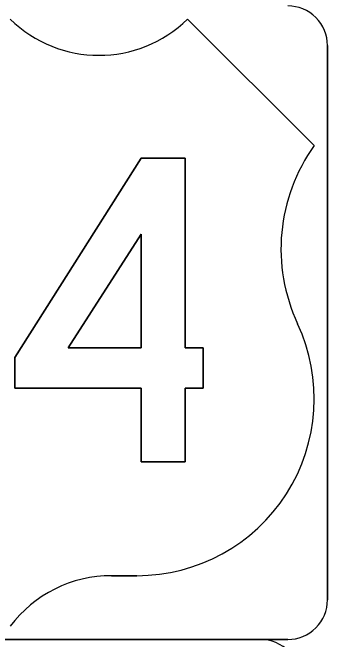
# Model space of a CAD drawing. Extents: x 10133 to 81668, y 5524 to 11018.
# Drawn here: x 30132.2 to 30181.9, y 9439.8 to 9538.8 of the extents above; entities that cross this region are included whole.
import ezdxf

# ---------------------------------------------------------------- set-up
doc = ezdxf.new("R2010")
doc.units = 0
doc.layers.add('DisPlatData', color=7, linetype='Continuous')
doc.layers.add('Level 6', color=7, linetype='Continuous')

msp = doc.modelspace()

# ---------------------------------------------------------------- linework, layer by layer
at = {"layer": 'DisPlatData'}
for p, q in [((30159.813, 9537.745), (30179.778, 9517.778)), ((30179.778, 9517.778), (30159.813, 9537.745)), ((30181.863, 9446.078), (30181.863, 9533.578)), ((30181.863, 9446.078), (30181.863, 9533.578)), ((30181.863, 9533.578), (30181.863, 9533.578)), ((30181.863, 9533.578), (30181.863, 9446.078)), ((30181.863, 9533.578), (30181.863, 9533.578)), ((30181.863, 9533.578), (30181.863, 9446.078)), ((30151.829, 9449.898), (30147.833, 9449.898)), ((30147.833, 9449.898), (30151.829, 9449.898)), ((30181.863, 9446.078), (30181.863, 9446.078)), ((30181.863, 9446.078), (30181.863, 9446.078)), ((30088.113, 9439.828), (30175.613, 9439.828)), ((30088.113, 9439.828), (30175.613, 9439.828)), ((30175.613, 9439.828), (30088.113, 9439.828)), ((30175.613, 9439.828), (30088.113, 9439.828)), ((30175.613, 9439.828), (30175.613, 9439.828)), ((30175.613, 9439.828), (30175.613, 9439.828))]:
    msp.add_line(p, q, dxfattribs=at)
for points in [[(30159.416, 9515.788), (30152.516, 9515.788), (30132.587, 9484.315), (30132.587, 9479.476), (30152.516, 9479.476), (30152.516, 9467.883), (30159.416, 9467.883), (30159.416, 9479.476), (30162.291, 9479.476), (30162.291, 9485.848), (30159.416, 9485.848), (30159.416, 9515.788)], [(30159.416, 9485.848), (30162.291, 9485.848), (30162.291, 9479.476), (30159.416, 9479.476), (30159.416, 9467.883), (30152.516, 9467.883), (30152.516, 9479.476), (30132.587, 9479.476), (30132.587, 9484.315), (30152.516, 9515.788), (30159.416, 9515.788), (30159.416, 9485.848)], [(30152.516, 9485.848), (30141.016, 9485.848), (30152.516, 9503.813), (30152.516, 9485.848)], [(30141.016, 9485.848), (30152.516, 9485.848), (30152.516, 9503.813), (30141.016, 9485.848)], [(30177.157, 9489.665), (30177.16, 9489.666)], [(30177.16, 9489.666), (30177.157, 9489.665)]]:
    msp.add_lwpolyline(points, dxfattribs=at)
for centre, radius, start, end in [((30175.613, 9533.578), 6.25, 0, 90.00021), ((30175.613, 9533.578), 6.25, 0, 90.00021), ((30175.613, 9533.578), 6.25, 0, 90.00021), ((30175.613, 9533.578), 6.25, 0, 90.00021), ((30145.838, 9552.003), 19.965, 225.57583, 314.42721), ((30145.838, 9552.003), 19.965, 225.57583, 314.42721), ((30202.488, 9501.482), 27.951, 144.33724, 205.01003), ((30202.488, 9501.482), 27.951, 144.33724, 205.01003), ((30151.829, 9477.849), 27.951, 270.00006, 25.01045), ((30151.829, 9477.849), 27.951, 270.00006, 25.01045), ((30147.833, 9429.932), 19.965, 90.00021, 143.12341), ((30147.833, 9429.932), 19.965, 90.00021, 143.12341), ((30175.613, 9446.078), 6.25, 270.00006, 0.00027), ((30175.613, 9446.078), 6.25, 270.00006, 0.00027), ((30175.613, 9446.078), 6.25, 270.00006, 0.00027), ((30175.613, 9446.078), 6.25, 270.00006, 0.00027)]:
    msp.add_arc(centre, radius, start, end, dxfattribs=at)
at = {"layer": 'Level 6'}
msp.add_line((30171.234, 9439.828), (30092.491, 9439.828), dxfattribs=at)
msp.add_arc((30171.234, 9433.266), 6.562, 359.99985, 90.00006, dxfattribs=at)

doc.saveas('drawing.dxf')
